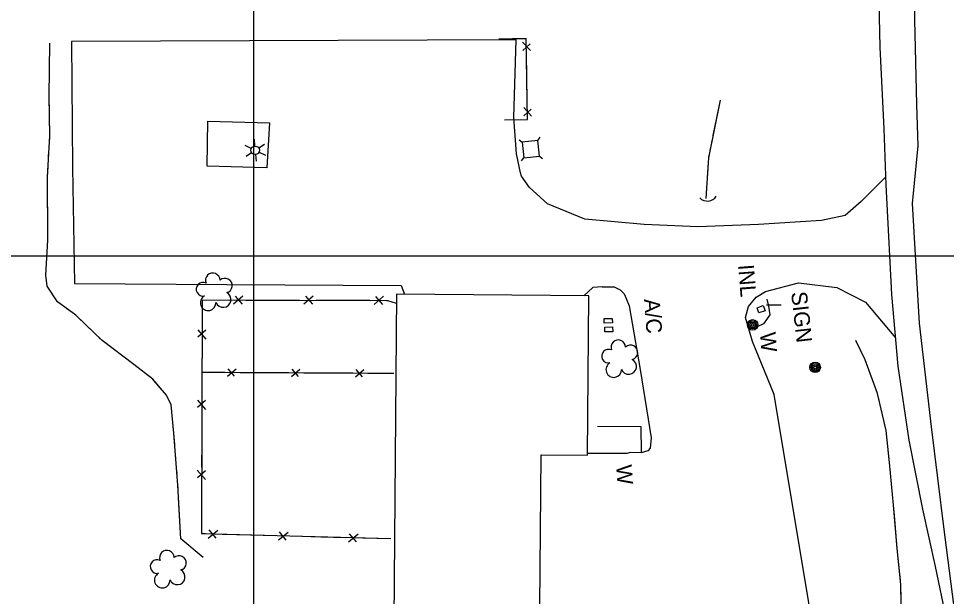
# Model space of a CAD drawing. Extents: x 353423 to 364002, y 127000 to 201942.
# Drawn here: x 361910.2 to 362264.5, y 148369.9 to 148590.5 of the extents above; entities that cross this region are included whole.
import ezdxf

# ---------------------------------------------------------------- set-up
doc = ezdxf.new("R2010")
doc.units = 0
for name, color, linetype in [('E_DTM_SlopeBottom', 7, 'Continuous'), ('E_DTM_SlopeTop', 7, 'Continuous'), ('E_FEN_Generic', 7, 'Continuous'), ('E_LAND_BrushLine', 7, 'Continuous'), ('E_LAND_TreeLine', 7, 'Continuous'), ('E_MISCPROP', 7, 'Continuous'), ('E_SGN', 7, 'Continuous'), ('E_STRUCT_WingWall', 7, 'Continuous'), ('E_WTR_FlowLine', 7, 'Continuous')]:
    doc.layers.add(name, color=color, linetype=linetype)

msp = doc.modelspace()

# ---------------------------------------------------------------- linework, layer by layer
at = {"layer": 'E_DTM_SlopeBottom'}
for p, q in [((362105.64, 148578.28), (362102.67, 148581.57)), ((362102.73, 148578.38), (362105.53, 148580.94)), ((362106.04, 148553.29), (362103.08, 148556.57)), ((362103.14, 148553.39), (362105.94, 148555.95)), ((361995.9, 148484.6), (361992.32, 148481.49)), ((361995.73, 148481.48), (361993.05, 148484.54)), ((362022.72, 148484.55), (362019.13, 148481.43)), ((362022.55, 148481.43), (362019.86, 148484.49)), ((362049.53, 148484.49), (362045.95, 148481.38)), ((362049.36, 148481.38), (362046.68, 148484.43)), ((361978.63, 148471.7), (361981.73, 148468.11)), ((361981.74, 148471.52), (361978.68, 148468.84)), ((361989.98, 148453.94), (361993.25, 148456.76)), ((361990.14, 148456.78), (361992.58, 148453.99)), ((362014.39, 148453.82), (362017.67, 148456.64)), ((362014.56, 148456.65), (362016.99, 148453.86)), ((362038.81, 148453.69), (362042.08, 148456.51)), ((362038.97, 148456.53), (362041.41, 148453.74)), ((361978.53, 148444.88), (361981.63, 148441.29)), ((361981.65, 148444.71), (361978.58, 148442.03)), ((361978.43, 148418.07), (361981.53, 148414.48)), ((361981.55, 148417.89), (361978.48, 148415.21)), ((361982.64, 148392.17), (361986.3, 148395.19)), ((361982.89, 148395.28), (361985.49, 148392.16)), ((362009.44, 148391.45), (362013.1, 148394.47)), ((362009.69, 148394.57), (362012.3, 148391.44)), ((362036.25, 148390.73), (362039.91, 148393.75)), ((362036.5, 148393.85), (362039.1, 148390.72))]:
    msp.add_line(p, q, dxfattribs=at)
for points in [[(362095.75, 148551.83), (362104.5, 148552.04), (362104, 148582.86), (362093.58, 148582.7)], [(362103.74, 148582.85), (362093.58, 148582.7)], [(362104.24, 148568.28), (362104.09, 148577.21)], [(362104.4, 148558.12), (362104.24, 148568.28)], [(362095.75, 148551.83), (362104.5, 148552.04), (362104.5, 148552.22)], [(362195.86, 148483.37), (362196.53, 148480.68), (362197.11, 148477.39), (362194.61, 148473.93), (362192.26, 148472.86)], [(362054.54, 148481.72), (362051.23, 148482.82), (361980.34, 148482.95), (361980.01, 148393.92), (362052.4, 148391.98)], [(361980.34, 148482.39), (361980.31, 148472.81)], [(361990.68, 148482.93), (361980.34, 148482.95), (361980.34, 148482.39)], [(362006.6, 148482.9), (361997.02, 148482.92)], [(362017.49, 148482.88), (362006.6, 148482.9)], [(362033.41, 148482.85), (362023.83, 148482.87)], [(362044.31, 148482.83), (362033.41, 148482.85)], [(362054.54, 148481.72), (362051.23, 148482.82), (362050.65, 148482.82)], [(361980.28, 148466.47), (361980.24, 148455.58)], [(361980.24, 148455.58), (361980.21, 148445.99)], [(361980.24, 148455.51), (362053.49, 148455.14)], [(361980.24, 148455.51), (361988.97, 148455.47)], [(361994.74, 148455.44), (362004.66, 148455.39)], [(362004.66, 148455.39), (362013.39, 148455.35)], [(362019.15, 148455.32), (362029.08, 148455.27)], [(362029.08, 148455.27), (362037.8, 148455.22)], [(362043.57, 148455.19), (362053.49, 148455.14)], [(361980.18, 148439.66), (361980.14, 148428.76)], [(362131.24, 148434.89), (362147.79, 148434.82), (362147.92, 148424.71)], [(361980.14, 148428.76), (361980.11, 148419.18)], [(362143.88, 148424.9), (362142.4, 148424.44), (362127.44, 148424.47)], [(362147.92, 148424.71), (362143.88, 148424.9)], [(361980.08, 148412.84), (361980.04, 148401.95)], [(361980.04, 148401.95), (361980.01, 148393.92), (361981.57, 148393.87)], [(361987.9, 148393.71), (361998.79, 148393.41)], [(361998.79, 148393.41), (362008.37, 148393.16)], [(362014.71, 148392.99), (362025.6, 148392.69)], [(362025.6, 148392.69), (362035.18, 148392.44)], [(362041.51, 148392.27), (362052.4, 148391.98)]]:
    msp.add_lwpolyline(points, dxfattribs=at)
msp.add_lwpolyline([(362194.52, 148480.94), (362195.22, 148478.92), (362192.91, 148478.12), (362192.21, 148480.14)], close=True, dxfattribs=at)
msp.add_arc((362173.21, 148524.75), 3.91, 222.6465, 328.8861, dxfattribs=at)
at = {"layer": 'E_DTM_SlopeTop'}
for points in [[(362238.64, 148692.07), (362238.03, 148670.12), (362238.07, 148636.98), (362238.47, 148608.21), (362239, 148579.59), (362240.56, 148548.47), (362241.31, 148527.1), (362243.48, 148485.23), (362245.98, 148457.76), (362250.15, 148429.58), (362255.36, 148403.2), (362260.16, 148381.28), (362264.37, 148361.17), (362271.31, 148330.39), (362278.16, 148304.76)], [(362254.24, 148691.01), (362253.1, 148663.22), (362252.27, 148625.69), (362252.27, 148590.04), (362252.99, 148557.74), (362253.56, 148541.89), (362251.36, 148519.98), (362254.03, 148474.26), (362258.67, 148434.69), (362263.5, 148395.43), (362268.16, 148358.94), (362274.55, 148321.65), (362279.84, 148296.92)]]:
    msp.add_lwpolyline(points, dxfattribs=at)
at = {"layer": 'E_FEN_Generic'}
for centre, radius, start, end in [((361984.37, 148490.57), 2.78, 1.1954, 202.2064), ((361989.02, 148488.57), 2.78, 284.5183, 132.2913), ((361980.64, 148487.17), 2.61, 63.9035, 281.8361), ((361982.63, 148482.02), 2.97, 119.1983, 2.1715), ((361988.35, 148483.24), 2.97, 201.5475, 62.7813), ((362139.19, 148465.04), 2.78, 1.1954, 202.2064), ((362143.85, 148463.05), 2.78, 284.5183, 132.2913), ((362135.47, 148461.65), 2.61, 63.9035, 281.8361), ((362137.46, 148456.49), 2.97, 119.1983, 2.1715), ((362143.18, 148457.71), 2.97, 201.5475, 62.7813), ((361966.82, 148384.68), 2.78, 1.1954, 202.2064), ((361971.48, 148382.68), 2.78, 284.5183, 132.2913), ((361963.1, 148381.28), 2.61, 63.9035, 281.8361), ((361965.09, 148376.13), 2.97, 119.1983, 2.1715), ((361970.81, 148377.35), 2.97, 201.5475, 62.7813)]:
    msp.add_arc(centre, radius, start, end, dxfattribs=at)
at = {"layer": 'E_LAND_BrushLine'}
for p, q in [((362000.45, 148541.86), (362000.24, 148544.45)), ((361999.06, 148540.94), (361996.73, 148542.05)), ((362001.9, 148541.18), (362004.06, 148542.62)), ((361999.19, 148539.31), (361997.16, 148537.83)), ((362000.73, 148538.59), (362000.93, 148536.08)), ((362002.08, 148539.49), (362004.45, 148538.38)), ((362195.82, 148481.22), (362201.35, 148481.21))]:
    msp.add_line(p, q, dxfattribs=at)
for centre, radius in [((362000.57, 148540.23), 1.64), ((362190.49, 148473.56), 2.02), ((362190.48, 148473.57), 1.52), ((362190.49, 148473.53), 1.01), ((362190.49, 148473.54), 0.502), ((362214.33, 148457.35), 2.02), ((362214.33, 148457.36), 1.52), ((362214.33, 148457.32), 1.01), ((362214.34, 148457.33), 0.502)]:
    msp.add_circle(centre, radius, dxfattribs=at)
at = {"layer": 'E_LAND_TreeLine'}
for p, q in [((362000, 147000), (362000, 149500)), ((362000, 147500), (362000, 149000)), ((362000, 147500), (362000, 149000)), ((358000, 148500), (363000, 148500)), ((360000, 148500), (362000, 148500)), ((361500, 148500), (363000, 148500))]:
    msp.add_line(p, q, dxfattribs=at)
at = {"layer": 'E_MISCPROP'}
for points in [[(362241.21, 148529.95), (362231.93, 148520.64), (362225.76, 148515.32), (362216.76, 148513.39), (362192.74, 148511.87), (362169.52, 148510.95), (362149.1, 148511.91), (362126.43, 148513.98), (362112.12, 148519.74), (362105.28, 148526.02), (362102.24, 148530.32), (362101.82, 148531.67), (362100.28, 148538.93), (362099.29, 148552.73), (362100.23, 148582.41), (361930.44, 148581.78), (361930.81, 148533.66), (361931.59, 148489.35), (361989.79, 148489.01), (362056.36, 148488.63), (362057.54, 148485.27)], [(362005.04, 148533.56), (361982.21, 148534.15), (361982.51, 148551.38)], [(361982.51, 148551.38), (362005.99, 148550.71), (362005.04, 148533.55)], [(362132.99, 148488.08), (362129.47, 148487.85), (362126.07, 148484.7)], [(362132.99, 148488.08), (362137.62, 148488.08), (362139.85, 148487), (362141.44, 148485.45), (362142.25, 148483.65), (362143.33, 148480.81), (362147.54, 148456.49), (362151.7, 148430.44), (362151.31, 148426.54), (362150.52, 148425.43), (362147.92, 148424.71)], [(362214, 148355.27), (362198.76, 148447.04), (362190.44, 148467.2), (362187.71, 148476.36), (362188.92, 148480.61), (362191.78, 148484.12), (362195.45, 148486.33), (362207.99, 148489.59), (362222.66, 148487.87), (362233.59, 148482.25), (362244.99, 148468.67)]]:
    msp.add_lwpolyline(points, dxfattribs=at)
at = {"layer": 'E_SGN'}
for p, q in [((362101.32, 148544.29), (362102.49, 148543.36)), ((362108.46, 148544.02), (362109.39, 148545.19)), ((362102.22, 148536.22), (362103.16, 148537.39)), ((362109.12, 148538.05), (362110.29, 148537.12))]:
    msp.add_line(p, q, dxfattribs=at)
msp.add_lwpolyline([(362102.49, 148543.36), (362103.16, 148537.39), (362109.12, 148538.05), (362108.46, 148544.02)], close=True, dxfattribs=at)
at = {"layer": 'E_STRUCT_WingWall'}
for points in [[(361980.66, 148384.79), (361972.23, 148391.86), (361971.06, 148412.33), (361969.56, 148432.22), (361968.53, 148443.01), (361966.67, 148446.76), (361961.46, 148452.87), (361954.21, 148458.42), (361942.12, 148467.58), (361932.08, 148477.26), (361925.03, 148482.38), (361921.09, 148488.35), (361920.6, 148492.51), (361921.35, 148505.87), (361921.23, 148530.1), (361922.16, 148545.78), (361921.91, 148560.9), (361922.13, 148581.11)], [(361922.02, 148554.37), (361921.91, 148560.9), (361922.13, 148581.11)], [(362172.8, 148521.8), (362173.73, 148537.39), (362178.23, 148559.42)], [(362175.46, 148545.89), (362178.23, 148559.42)], [(361922.11, 148548.84), (361922.08, 148550.68)], [(361922.01, 148543.31), (361922.12, 148545.15)], [(362174.89, 148543.09), (362175.08, 148544.02)], [(362174.32, 148540.29), (362174.51, 148541.22)], [(361921.68, 148537.78), (361921.79, 148539.63)], [(362173.75, 148537.49), (362173.94, 148538.42)], [(361921.34, 148507.35), (361921.23, 148530.1), (361921.46, 148534.1)], [(362172.8, 148521.8), (362173.62, 148535.58)], [(361925.48, 148482.05), (361925.03, 148482.38), (361921.09, 148488.35), (361920.6, 148492.51), (361921.35, 148505.87), (361921.34, 148507.35)], [(361929.97, 148478.79), (361928.47, 148479.88)], [(361934.18, 148475.23), (361932.85, 148476.51)], [(361938.17, 148471.39), (361936.84, 148472.67)], [(361961.9, 148452.35), (361961.46, 148452.87), (361954.21, 148458.42), (361942.12, 148467.58), (361940.83, 148468.82)], [(362261.25, 148264.19), (362256.57, 148287.47), (362254.08, 148306.11), (362250.91, 148321.47), (362247.57, 148351.11), (362247.02, 148374.5), (362245.73, 148388.21), (362244.25, 148404.76), (362242.71, 148421.07), (362241.5, 148433.22), (362238.17, 148447.37), (362233.49, 148460.2), (362229.92, 148467.57)], [(362238.89, 148444.33), (362238.17, 148447.37), (362233.49, 148460.2), (362229.92, 148467.57)], [(361969.89, 148427.85), (361969.56, 148432.22), (361968.53, 148443.01), (361966.67, 148446.76), (361961.9, 148452.35)], [(362240.07, 148439.29), (362239.68, 148440.97)], [(362241.25, 148434.26), (362240.86, 148435.93)], [(362241.9, 148429.14), (362241.73, 148430.85)], [(361970.3, 148422.33), (361970.17, 148424.17)], [(362244.6, 148400.82), (362244.25, 148404.76), (362242.71, 148421.07), (362242.24, 148425.7)], [(361970.72, 148416.8), (361970.58, 148418.64)], [(361971.12, 148411.28), (361971.06, 148412.33), (361971, 148413.12)], [(361980.66, 148384.79), (361972.23, 148391.86), (361971.33, 148407.6)], [(362246.89, 148375.93), (362245.73, 148388.21), (362244.6, 148400.82)], [(362247.11, 148370.77), (362247.07, 148372.49)]]:
    msp.add_lwpolyline(points, dxfattribs=at)
at = {"layer": 'E_WTR_FlowLine'}
for points in [[(362054.57, 148485.3), (362053.01, 148298.19), (362083.51, 148297.94), (362108.84, 148322.55), (362109.72, 148424.01), (362127.43, 148423.86), (362127.95, 148484.68)], [(362133.82, 148476), (362136.91, 148476.07), (362136.95, 148474.31), (362133.86, 148474.24)], [(362134.08, 148472.73), (362137.01, 148472.8), (362137.05, 148470.93), (362134.12, 148470.86)]]:
    msp.add_lwpolyline(points, close=True, dxfattribs=at)

# ---------------------------------------------------------------- texts
at = {"layer": 'E_DTM_SlopeBottom'}
for s, p in [('INL', (362184.96, 148496.44)), ('W', (362193.29, 148470.57)), ('W', (362138.34, 148419.95))]:
    msp.add_text(s, height=6, rotation=274.401, dxfattribs=at).set_placement(p)
at = {"layer": 'E_LAND_BrushLine'}
msp.add_text('SIGN', height=6, rotation=276.3327, dxfattribs=at).set_placement((362205.18, 148485.98))
at = {"layer": 'E_WTR_FlowLine'}
msp.add_text('A/C', height=6, rotation=274.401, dxfattribs=at).set_placement((362148.99, 148483.38))

doc.saveas('drawing.dxf')
